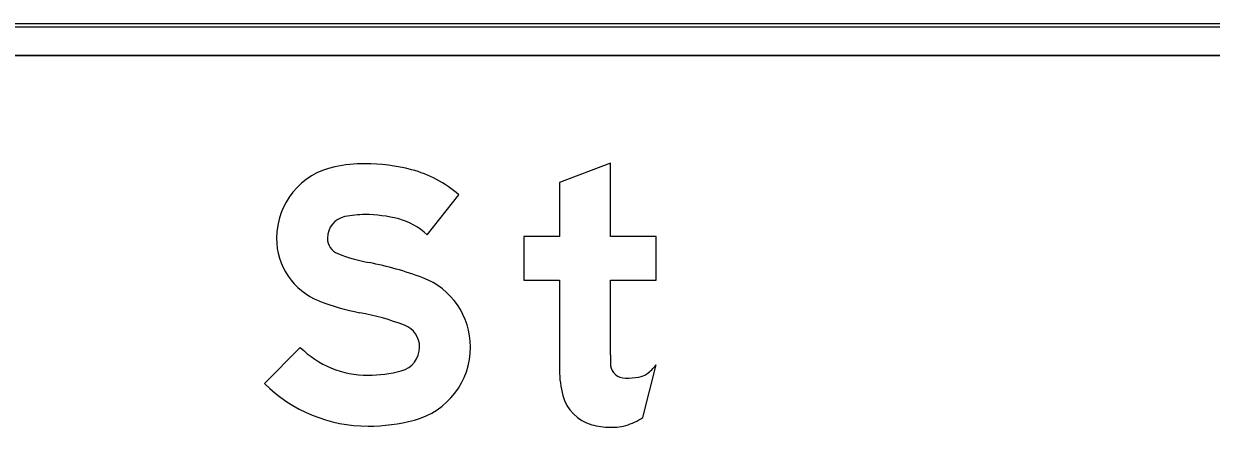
# Model space of a CAD drawing. Extents: x 1806251 to 1809821, y 414895 to 422886.
# Drawn here: x 1809677.752 to 1809678.499, y 415242.938 to 415243.192 of the extents above; entities that cross this region are included whole.
import ezdxf

# ---------------------------------------------------------------- set-up
doc = ezdxf.new("R2010")
doc.units = 0
for name, color, linetype in [('GSBWFILL', 7, 'Continuous'), ('GSCOLORFILL', 7, 'Continuous'), ('GSOUTLINE', 7, 'Continuous')]:
    doc.layers.add(name, color=color, linetype=linetype)

msp = doc.modelspace()

# ---------------------------------------------------------------- linework, layer by layer
at = {"layer": 'GSBWFILL'}
for p, q in [((1809678.795, 415243.1915), (1809676.395, 415243.1915)), ((1809676.395, 415243.1715), (1809678.795, 415243.1715)), ((1809678.14133, 415242.94398), (1809678.14975, 415242.9771))]:
    msp.add_line(p, q, dxfattribs=at)
for points in [[(1809678.12095, 415242.9834), (1809678.12095, 415243.0302), (1809678.14975, 415243.0302), (1809678.14975, 415243.0578), (1809678.12095, 415243.0578), (1809678.12095, 415243.1038), (1809678.08895, 415243.09166), (1809678.08895, 415243.0578), (1809678.06656, 415243.0578), (1809678.06656, 415243.0302), (1809678.08895, 415243.0302), (1809678.08895, 415242.97373)], [(1809678.00576, 415243.05877), (1809678.02555, 415243.08402)], [(1809677.92588, 415242.98802), (1809677.90336, 415242.96529)]]:
    msp.add_lwpolyline(points, dxfattribs=at)
for centre, major_axis, start_param, end_param in [((1809677.9568, 415243.05669), (0, 0.04583), 0.202758, 1.570796), ((1809677.96655, 415243.00927), (0, 0.09425), 0, 0.202758), ((1809677.96655, 415242.98794), (0, 0.11558), 6.026234, 6.283185), ((1809677.97727, 415243.02876), (0, 0.07338), 5.565152, 6.026234), ((1809677.9568, 415243.05669), (0, 0.01383), 0.202758, 1.570796), ((1809677.96655, 415243.00927), (0, 0.06225), 0, 0.202758), ((1809677.96655, 415242.98794), (0, 0.08358), 6.026234, 6.283185), ((1809677.97727, 415243.02876), (0, 0.04138), 5.523837, 6.026234), ((1809677.95343, 415243.05669), (0, 0.04246), 1.570796, 2.761249), ((1809677.95343, 415243.05669), (0, 0.01046), 1.570796, 2.761249), ((1809677.9883, 415243.14391), (0, 0.10439), 2.761249, 2.95744), ((1809677.93351, 415242.84979), (0, 0.19479), 5.918637, 6.099033), ((1809677.98634, 415242.98823), (0, 0.04661), 4.712389, 5.918637), ((1809677.9883, 415243.14391), (0, 0.13639), 2.761249, 2.95744), ((1809677.93351, 415242.84979), (0, 0.16279), 5.918637, 6.099033), ((1809677.98634, 415242.98823), (0, 0.01461), 4.712389, 5.918637), ((1809677.9685, 415243.03101), (0, 0.06053), 2.360607, 3.141593), ((1809677.98542, 415242.98823), (0, 0.01553), 3.401517, 4.712389), ((1809677.98542, 415242.98823), (0, 0.04753), 3.401517, 4.712389), ((1809678.32127, 415242.9834), (0, 0.20031), 1.570796, 1.606005), ((1809677.9685, 415243.05187), (0, 0.08139), 3.141593, 3.401517), ((1809678.15104, 415242.97373), (0, 0.06209), 1.570796, 1.830698), ((1809678.13015, 415242.97791), (0, 0.0092), 1.74085, 2.407828), ((1809678.12869, 415242.9928), (0, 0.02627), 3.756278, 4.071638), ((1809677.9685, 415243.03101), (0, 0.09253), 2.360607, 3.141593), ((1809678.13044, 415242.97823), (0, 0.00963), 2.407828, 3.141593), ((1809678.13044, 415243.01913), (0, 0.05053), 3.141593, 3.310762), ((1809678.13692, 415242.98114), (0, 0.012), 3.310762, 3.756278), ((1809678.11617, 415242.96446), (0, 0.026), 1.830698, 2.869526), ((1809677.9685, 415243.05187), (0, 0.11339), 3.141593, 3.401517), ((1809678.11993, 415242.97545), (0, 0.03807), 3.427755, 3.738844), ((1809678.12095, 415242.98161), (0, 0.04381), 2.869526, 3.141593), ((1809678.12095, 415243.0009), (0, 0.0631), 3.141593, 3.205734), ((1809678.12333, 415242.96388), (0, 0.026), 3.205734, 3.427755)]:
    msp.add_ellipse(centre, major_axis=major_axis, ratio=0.999995, start_param=start_param, end_param=end_param, dxfattribs=at)
at = {"layer": 'GSCOLORFILL'}
for p, q in [((1809678.795, 415243.1915), (1809676.395, 415243.1915)), ((1809678.795, 415243.1915), (1809676.395, 415243.1915)), ((1809678.795, 415243.1915), (1809676.395, 415243.1915)), ((1809676.395, 415243.1895), (1809678.795, 415243.1895)), ((1809676.395, 415243.1715), (1809678.795, 415243.1715)), ((1809678.14133, 415242.94398), (1809678.14975, 415242.9771))]:
    msp.add_line(p, q, dxfattribs=at)
for points in [[(1809678.12095, 415242.9834), (1809678.12095, 415243.0302), (1809678.14975, 415243.0302), (1809678.14975, 415243.0578), (1809678.12095, 415243.0578), (1809678.12095, 415243.1038), (1809678.08895, 415243.09166), (1809678.08895, 415243.0578), (1809678.06656, 415243.0578), (1809678.06656, 415243.0302), (1809678.08895, 415243.0302), (1809678.08895, 415242.97373)], [(1809678.00576, 415243.05877), (1809678.02555, 415243.08402)], [(1809677.92588, 415242.98802), (1809677.90336, 415242.96529)]]:
    msp.add_lwpolyline(points, dxfattribs=at)
for centre, major_axis, start_param, end_param in [((1809677.9568, 415243.05669), (0, 0.04583), 0.202758, 1.570796), ((1809677.96655, 415243.00927), (0, 0.09425), 0, 0.202758), ((1809677.96655, 415242.98794), (0, 0.11558), 6.026234, 6.283185), ((1809677.97727, 415243.02876), (0, 0.07338), 5.565152, 6.026234), ((1809677.9568, 415243.05669), (0, 0.01383), 0.202758, 1.570796), ((1809677.96655, 415243.00927), (0, 0.06225), 0, 0.202758), ((1809677.96655, 415242.98794), (0, 0.08358), 6.026234, 6.283185), ((1809677.97727, 415243.02876), (0, 0.04138), 5.523837, 6.026234), ((1809677.95343, 415243.05669), (0, 0.04246), 1.570796, 2.761249), ((1809677.95343, 415243.05669), (0, 0.01046), 1.570796, 2.761249), ((1809677.9883, 415243.14391), (0, 0.10439), 2.761249, 2.95744), ((1809677.93351, 415242.84979), (0, 0.19479), 5.918637, 6.099033), ((1809677.98634, 415242.98823), (0, 0.04661), 4.712389, 5.918637), ((1809677.9883, 415243.14391), (0, 0.13639), 2.761249, 2.95744), ((1809677.93351, 415242.84979), (0, 0.16279), 5.918637, 6.099033), ((1809677.98634, 415242.98823), (0, 0.01461), 4.712389, 5.918637), ((1809677.9685, 415243.03101), (0, 0.06053), 2.360607, 3.141593), ((1809677.98542, 415242.98823), (0, 0.01553), 3.401517, 4.712389), ((1809677.98542, 415242.98823), (0, 0.04753), 3.401517, 4.712389), ((1809678.32127, 415242.9834), (0, 0.20031), 1.570796, 1.606005), ((1809677.9685, 415243.05187), (0, 0.08139), 3.141593, 3.401517), ((1809678.15104, 415242.97373), (0, 0.06209), 1.570796, 1.830698), ((1809678.13015, 415242.97791), (0, 0.0092), 1.74085, 2.407828), ((1809678.12869, 415242.9928), (0, 0.02627), 3.756278, 4.071638), ((1809677.9685, 415243.03101), (0, 0.09253), 2.360607, 3.141593), ((1809678.13044, 415242.97823), (0, 0.00963), 2.407828, 3.141593), ((1809678.13044, 415243.01913), (0, 0.05053), 3.141593, 3.310762), ((1809678.13692, 415242.98114), (0, 0.012), 3.310762, 3.756278), ((1809678.11617, 415242.96446), (0, 0.026), 1.830698, 2.869526), ((1809677.9685, 415243.05187), (0, 0.11339), 3.141593, 3.401517), ((1809678.11993, 415242.97545), (0, 0.03807), 3.427755, 3.738844), ((1809678.12095, 415242.98161), (0, 0.04381), 2.869526, 3.141593), ((1809678.12095, 415243.0009), (0, 0.0631), 3.141593, 3.205734), ((1809678.12333, 415242.96388), (0, 0.026), 3.205734, 3.427755)]:
    msp.add_ellipse(centre, major_axis=major_axis, ratio=0.999995, start_param=start_param, end_param=end_param, dxfattribs=at)
at = {"layer": 'GSOUTLINE'}
for p, q in [((1809678.795, 415243.1915), (1809676.395, 415243.1915)), ((1809678.795, 415243.1715), (1809676.395, 415243.1715)), ((1809678.14133, 415242.94398), (1809678.14975, 415242.9771))]:
    msp.add_line(p, q, dxfattribs=at)
for points in [[(1809678.12095, 415242.9834), (1809678.12095, 415243.0302), (1809678.14975, 415243.0302), (1809678.14975, 415243.0578), (1809678.12095, 415243.0578), (1809678.12095, 415243.1038), (1809678.08895, 415243.09166), (1809678.08895, 415243.0578), (1809678.06656, 415243.0578), (1809678.06656, 415243.0302), (1809678.08895, 415243.0302), (1809678.08895, 415242.97373)], [(1809678.00576, 415243.05877), (1809678.02555, 415243.08402)], [(1809677.92588, 415242.98802), (1809677.90336, 415242.96529)]]:
    msp.add_lwpolyline(points, dxfattribs=at)
for centre, major_axis, start_param, end_param in [((1809677.9568, 415243.05669), (0, 0.04583), 0.202758, 1.570796), ((1809677.96655, 415243.00927), (0, 0.09425), 0, 0.202758), ((1809677.96655, 415242.98794), (0, 0.11558), 6.026234, 6.283185), ((1809677.97727, 415243.02876), (0, 0.07338), 5.565152, 6.026234), ((1809677.9568, 415243.05669), (0, 0.01383), 0.202758, 1.570796), ((1809677.96655, 415243.00927), (0, 0.06225), 0, 0.202758), ((1809677.96655, 415242.98794), (0, 0.08358), 6.026234, 6.283185), ((1809677.97727, 415243.02876), (0, 0.04138), 5.523837, 6.026234), ((1809677.95343, 415243.05669), (0, 0.04246), 1.570796, 2.761249), ((1809677.95343, 415243.05669), (0, 0.01046), 1.570796, 2.761249), ((1809677.9883, 415243.14391), (0, 0.10439), 2.761249, 2.95744), ((1809677.93351, 415242.84979), (0, 0.19479), 5.918637, 6.099033), ((1809677.98634, 415242.98823), (0, 0.04661), 4.712389, 5.918637), ((1809677.9883, 415243.14391), (0, 0.13639), 2.761249, 2.95744), ((1809677.93351, 415242.84979), (0, 0.16279), 5.918637, 6.099033), ((1809677.98634, 415242.98823), (0, 0.01461), 4.712389, 5.918637), ((1809677.9685, 415243.03101), (0, 0.06053), 2.360607, 3.141593), ((1809677.98542, 415242.98823), (0, 0.01553), 3.401517, 4.712389), ((1809677.98542, 415242.98823), (0, 0.04753), 3.401517, 4.712389), ((1809678.32127, 415242.9834), (0, 0.20031), 1.570796, 1.606005), ((1809677.9685, 415243.05187), (0, 0.08139), 3.141593, 3.401517), ((1809678.15104, 415242.97373), (0, 0.06209), 1.570796, 1.830698), ((1809678.13015, 415242.97791), (0, 0.0092), 1.74085, 2.407828), ((1809678.12869, 415242.9928), (0, 0.02627), 3.756278, 4.071638), ((1809677.9685, 415243.03101), (0, 0.09253), 2.360607, 3.141593), ((1809678.13044, 415242.97823), (0, 0.00963), 2.407828, 3.141593), ((1809678.13044, 415243.01913), (0, 0.05053), 3.141593, 3.310762), ((1809678.13692, 415242.98114), (0, 0.012), 3.310762, 3.756278), ((1809678.11617, 415242.96446), (0, 0.026), 1.830698, 2.869526), ((1809677.9685, 415243.05187), (0, 0.11339), 3.141593, 3.401517), ((1809678.11993, 415242.97545), (0, 0.03807), 3.427755, 3.738844), ((1809678.12095, 415242.98161), (0, 0.04381), 2.869526, 3.141593), ((1809678.12095, 415243.0009), (0, 0.0631), 3.141593, 3.205734), ((1809678.12333, 415242.96388), (0, 0.026), 3.205734, 3.427755)]:
    msp.add_ellipse(centre, major_axis=major_axis, ratio=0.999995, start_param=start_param, end_param=end_param, dxfattribs=at)

doc.saveas('drawing.dxf')
